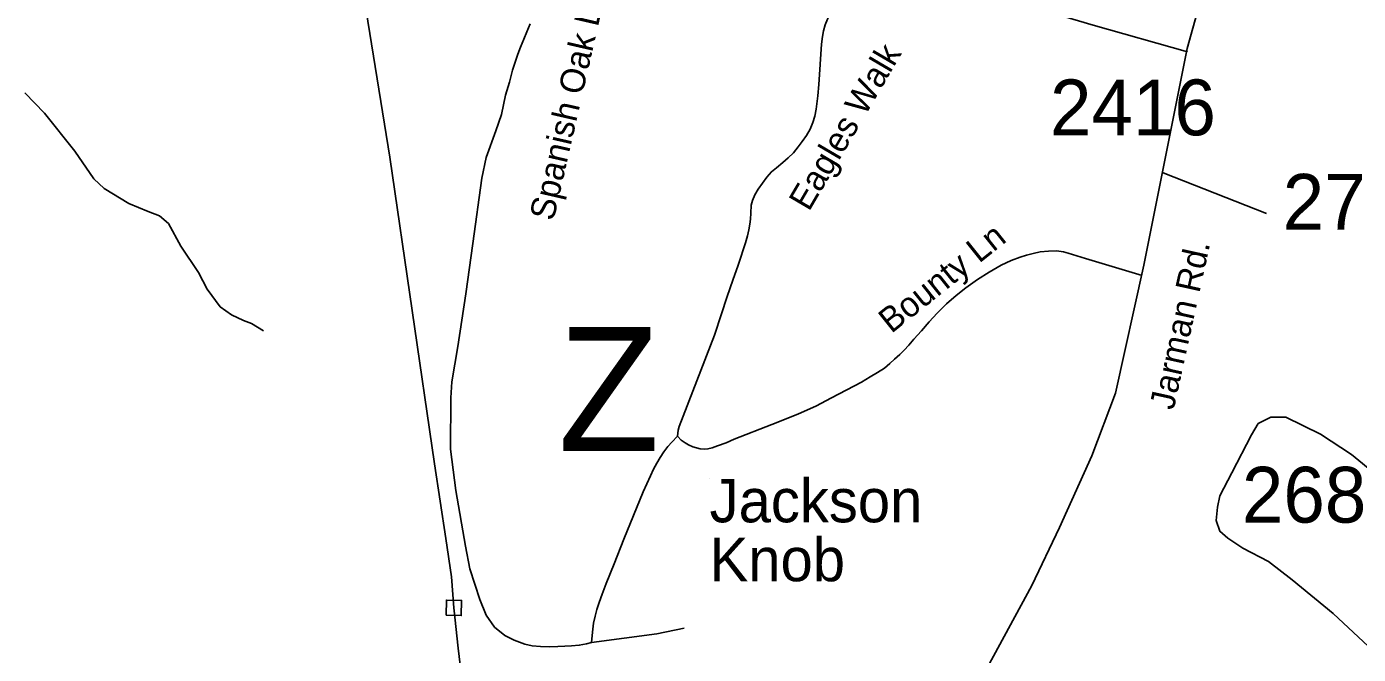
# Model space of a CAD drawing. Extents: x 1268485 to 1426702, y 514839 to 616766.
# Drawn here: x 1349734 to 1353261, y 536010 to 537670 of the extents above; entities that cross this region are included whole.
import ezdxf

# ---------------------------------------------------------------- set-up
doc = ezdxf.new("R2010")
doc.units = 0
for name, color, linetype in [('Old_Level_10', 7, 'Continuous'), ('Old_Level_11', 7, 'Continuous'), ('Old_Level_13', 7, 'Continuous'), ('Old_Level_32', 7, 'Continuous'), ('Old_Level_35', 7, 'Continuous'), ('Old_Level_56', 7, 'Continuous'), ('Old_Level_59', 7, 'Continuous'), ('Old_Level_8', 7, 'Continuous')]:
    doc.layers.add(name, color=color, linetype=linetype)

msp = doc.modelspace()

# ---------------------------------------------------------------- linework, layer by layer
at = {"layer": 'Old_Level_13'}
msp.add_line((1351542.799, 536473.867), (1351542.799, 536473.867), dxfattribs=at)
at = {"layer": 'Old_Level_32'}
for points in [[(1353216.579, 538846.826), (1353175.542, 538822.678), (1353154.047, 538805.959), (1353136.46, 538776.238), (1353012.715, 538310.646), (1352952.806, 538127.765), (1352902.962, 537978.326), (1352867.738, 537828.963), (1352807.392, 537612.283), (1352692.157, 537039.323), (1352617.74, 536700.508), (1352555.073, 536534.825), (1352468.906, 536344.94), (1352396.447, 536192.288), (1352103.097, 535652.555)], [(1353735.957, 536103.863), (1353643.914, 536187.635), (1353379.537, 536426.853), (1353242.453, 536538.55), (1353160.203, 536592.536), (1353068.16, 536637.215), (1353028.993, 536637.215), (1352995.702, 536620.461), (1352978.076, 536590.675), (1352925.81, 536490.151)], [(1352925.81, 536490.151), (1352893.867, 536428.714), (1352887.992, 536398.929), (1352884.075, 536363.558), (1352893.867, 536335.634), (1352915.409, 536317.018), (1352954.576, 536290.955), (1353023.118, 536255.585), (1353085.785, 536207.183), (1353193.494, 536117.825), (1353287.495, 536030.329), (1353432.413, 535901.877)]]:
    msp.add_lwpolyline(points, dxfattribs=at)
at = {"layer": 'Old_Level_35'}
msp.add_line((1352743.666, 537283.57), (1353017.41, 537175.815), dxfattribs=at)
for points in [[(1351844.205, 537659.123), (1351848.408, 537675.014), (1351855.175, 537690.649), (1351862.044, 537704.798), (1351870.041, 537719.306), (1351878.961, 537732.429), (1351892.904, 537747.5), (1352013.783, 537840.747), (1352039.722, 537860.432), (1352059.714, 537875.76), (1352071.71, 537885.295), (1352086.269, 537900.367), (1352102.775, 537918.667), (1352116.924, 537935.123), (1352128.612, 537950.194), (1352141.633, 537966.752)], [(1352808.462, 537603.502), (1352557.991, 537674.143), (1352480.789, 537697.57), (1352441.214, 537707.976), (1352415.275, 537717.921), (1352374.879, 537727.508)], [(1351002.671, 537489.545), (1351012.718, 537523.737), (1351021.023, 537555.212), (1351027.79, 537576.538), (1351035.172, 537597.607), (1351042.041, 537615.959), (1351050.961, 537637.233), (1351058.958, 537656.918), (1351067.775, 537677.731)], [(1351457.476, 536586.956), (1351459.424, 536602.54), (1351462.09, 536612.69), (1351555.389, 536854.191), (1351574.459, 536911.041), (1351588.3, 536953.487), (1351605.524, 537002.187), (1351617.725, 537036.892), (1351625.722, 537060.934), (1351631.361, 537080.107), (1351637.512, 537098.664), (1351642.843, 537117.068), (1351647.047, 537132.6), (1351649.2, 537147.928), (1351650.635, 537160.795), (1351651.661, 537177.199), (1351652.481, 537197.756), (1351655.967, 537210.571), (1351662.836, 537225.643), (1351671.653, 537240.15), (1351682.624, 537256.503), (1351694.414, 537272.138), (1351706.41, 537286.646), (1351720.046, 537297.001), (1351736.45, 537311.252), (1351751.008, 537322.991), (1351765.157, 537336.678), (1351777.05, 537352.262), (1351787.918, 537366.769), (1351799.093, 537382.353), (1351808.628, 537399.578), (1351816.42, 537416.546), (1351821.751, 537433.771), (1351825.135, 537452.071), (1351829.133, 537487.135), (1351831.901, 537517.175), (1351838.771, 537624.417), (1351841.539, 537644.102), (1351844.205, 537659.123)], [(1351230.176, 536041.057), (1351216.54, 536037.212), (1351197.675, 536033.623), (1351176.863, 536032.24), (1351159.331, 536031.727), (1351141.286, 536030.855), (1351118.423, 536029.83), (1351095.149, 536030.65), (1351073.106, 536031.983), (1351053.421, 536036.956), (1351025.124, 536047.619), (1351000.723, 536059.306), (1350973.348, 536081.298), (1350951.203, 536113.133), (1350934.491, 536155.168), (1350908.244, 536236.061), (1350896.249, 536295.834), (1350870.617, 536443.369), (1350856.879, 536552.508), (1350857.802, 536688.765), (1350860.16, 536731.057), (1350876.154, 536823.894), (1350897.172, 536963.484), (1350915.524, 537096.818), (1350939.412, 537269.319), (1350951.203, 537324.683), (1350976.834, 537394.759), (1350991.393, 537437.82), (1351002.671, 537489.545)], [(1352688.096, 537012.542), (1352537.896, 537057.038), (1352492.477, 537070.828), (1352480.174, 537074.929), (1352461.001, 537076.928), (1352440.496, 537076.262), (1352417.735, 537074.365), (1352399.281, 537070.264), (1352382.261, 537065.855), (1352365.037, 537060.678), (1352341.251, 537052.169), (1352314.594, 537039.353), (1352283.016, 537021.001), (1352251.746, 537001.623), (1352220.885, 536979.17), (1352195.766, 536958.921), (1352170.032, 536936.827), (1352145.119, 536912.169), (1352123.998, 536889.767), (1352103.493, 536865.674), (1352083.91, 536844.041), (1352070.172, 536828.2), (1352057.869, 536814.513), (1352046.386, 536802.774), (1352032.647, 536790.727), (1352020.344, 536779.5), (1352005.888, 536767.197), (1351987.536, 536755.766), (1351968.364, 536744.231), (1351944.578, 536730.288), (1351906.335, 536709.27), (1351863.582, 536687.894), (1351825.647, 536667.388), (1351776.127, 536644.935), (1351707.23, 536617.612), (1351608.087, 536578.754), (1351586.659, 536569.169), (1351564.103, 536561.017), (1351549.647, 536556.045), (1351538.164, 536553.328), (1351528.629, 536552.764), (1351517.352, 536553.892), (1351507.714, 536556.045), (1351498.487, 536558.813), (1351486.799, 536564.247), (1351478.494, 536569.732), (1351467.626, 536576.55), (1351457.476, 536586.956)], [(1351457.476, 536586.956), (1351442.405, 536570.809), (1351431.742, 536559.634), (1351421.9, 536545.946), (1351411.75, 536530.362), (1351403.035, 536515.291), (1351394.628, 536499.707), (1351385.913, 536481.919), (1351366.638, 536440.088), (1351315.273, 536314.237), (1351290.256, 536249.543), (1351268.726, 536196.794), (1351258.576, 536169.317), (1351250.374, 536147.12), (1351244.325, 536128.819), (1351239.506, 536111.082), (1351235.405, 536092.678), (1351232.637, 536068.636), (1351230.176, 536041.057)], [(1351475.726, 536078.735), (1351403.24, 536064.074), (1351230.176, 536041.057)]]:
    msp.add_lwpolyline(points, dxfattribs=at)
at = {"layer": 'Old_Level_56'}
for points in [[(1350570.474, 538166.322), (1350585.82, 538053.96), (1350596.088, 537967.711), (1350604.398, 537893.509), (1350695.995, 537324.994), (1350814.123, 536514.03), (1350844.171, 536316.097), (1350859.523, 536214.974), (1350865.672, 536132.81), (1350877.338, 536026.525), (1350912.893, 535725.466)], [(1350845.268, 536113.212), (1350885.271, 536112.407), (1350886.077, 536152.409), (1350846.073, 536153.215), (1350845.268, 536113.212)]]:
    msp.add_lwpolyline(points, dxfattribs=at)
at = {"layer": 'Old_Level_59'}
msp.add_lwpolyline([(1349729.195, 537494.979), (1349781.996, 537441.358), (1349861.864, 537341.292), (1349912.306, 537268.089), (1349939.681, 537242.098), (1350004.785, 537202.215), (1350056.458, 537181.454), (1350086.293, 537170.176), (1350109.772, 537150.029), (1350142.477, 537089.488), (1350189.024, 537020.436), (1350211.99, 536975.633), (1350246.951, 536928.983), (1350276.581, 536907.863), (1350308.262, 536893.304), (1350330.1, 536885.461), (1350361.678, 536865.93)], dxfattribs=at)

# ---------------------------------------------------------------- texts
at = {"layer": 'Old_Level_10'}
for s, height, rotation, p in [('Spanish Oak Ln', 65.61666, 77.100372, (1351129.267, 537154.404)), ('Eagles Walk', 65.61666, 59.623411, (1351805.866, 537179.394)), ('Bounty Ln', 65.6167, 38.638853, (1352023.919, 536857.085))]:
    msp.add_text(s, height=height, rotation=rotation, dxfattribs=at).set_placement(p)
at = {"layer": 'Old_Level_11'}
msp.add_text('Jarman Rd.', height=65.6167, rotation=77.612197, dxfattribs=at).set_placement((1352771.363, 536654.045))
at = {"layer": 'Old_Level_13'}
for s, height, p in [('Z', 328.083, (1351141.861, 536547.88)), ('Jackson', 114.8292, (1351542.799, 536359.038)), ('Knob', 114.8292, (1351542.799, 536203.199))]:
    msp.add_text(s, height=height, dxfattribs=at).set_placement(p)
at = {"layer": 'Old_Level_8'}
for s, p in [('2416', (1352444.131, 537383.008)), ('2765', (1353060.366, 537133.076)), ('2686', (1352952.258, 536358.262))]:
    msp.add_text(s, height=147.6375, dxfattribs=at).set_placement(p)

doc.saveas('drawing.dxf')
